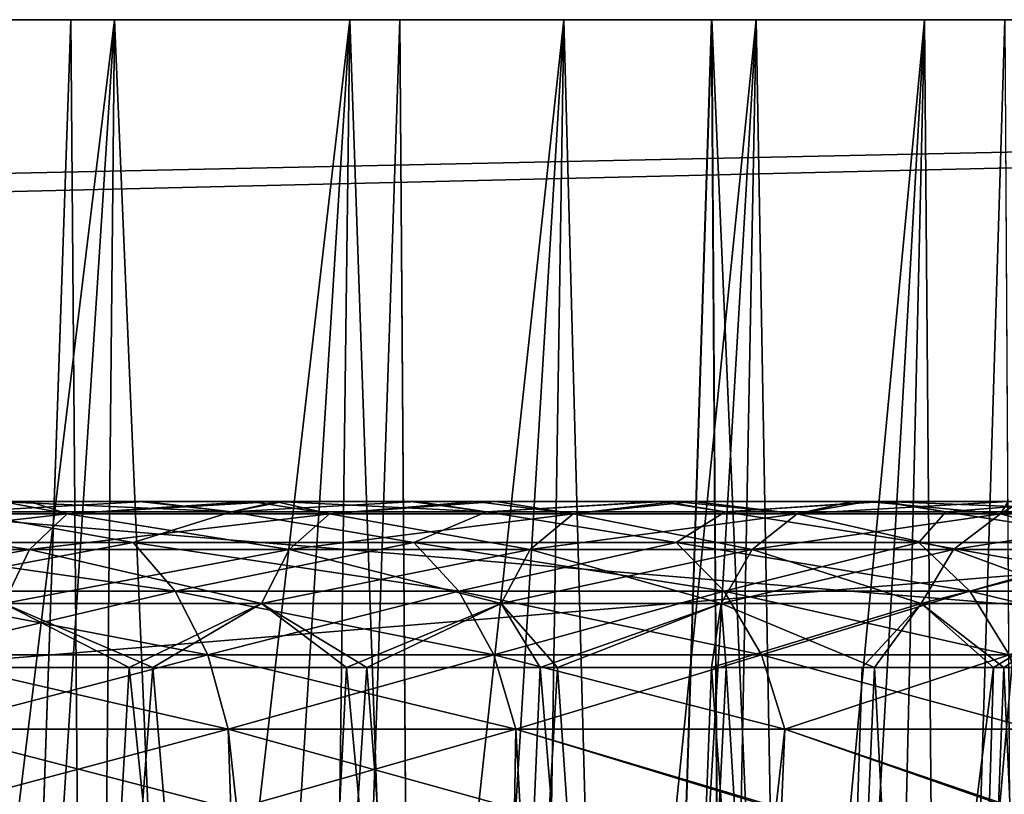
# Model space of a CAD drawing. Header units: millimetres. Extents: x -44.7 to 52.5, y -25.6 to 0.
# Tile 300 of 440: x 10.6 to 13.5, y -2.3 to 0. Entities that reach past the tile are written whole.
import ezdxf

# ---------------------------------------------------------------- set-up
doc = ezdxf.new("R2010")
doc.units = ezdxf.units.MM
doc.header["$LTSCALE"] = 65.185185
for name, color, linetype in [('1', 7, 'CONTINUOUS'), ('130', 7, 'CONTINUOUS'), ('131', 7, 'CONTINUOUS'), ('132', 7, 'CONTINUOUS'), ('133', 7, 'CONTINUOUS'), ('134', 7, 'CONTINUOUS'), ('179', 7, 'CONTINUOUS'), ('180', 7, 'CONTINUOUS'), ('364', 7, 'CONTINUOUS'), ('379', 7, 'CONTINUOUS'), ('51', 7, 'CONTINUOUS'), ('55', 7, 'CONTINUOUS'), ('551', 7, 'CONTINUOUS'), ('556', 7, 'CONTINUOUS'), ('61', 7, 'CONTINUOUS'), ('67', 7, 'CONTINUOUS'), ('74', 7, 'CONTINUOUS')]:
    doc.layers.add(name, color=color, linetype=linetype)

msp = doc.modelspace()

# ---------------------------------------------------------------- linework, layer by layer
at = {"layer": '1', "linetype": 'Continuous'}
for points in [[(-7.05, 0, 32), (33.05, 0, 32), (-7.0148, 0, 31.6879), (-7.05, 0, 32)], [(33.05, 0, -32), (-7.05, 0, -32), (33.0148, 0, -31.6879), (33.05, 0, -32)], [(31.65, 0, -30.6), (-7.05, 0, -32), (-5.65, 0, -30.6), (31.65, 0, -30.6)], [(-7.05, 0, -32), (31.65, 0, -30.6), (31.9621, 0, -30.6352), (-7.05, 0, -32)], [(33.0148, 0, -31.6879), (-7.05, 0, -32), (32.9111, 0, -31.3923), (33.0148, 0, -31.6879)], [(32.9111, 0, -31.3923), (-7.05, 0, -32), (32.7444, 0, -31.1271), (32.9111, 0, -31.3923)], [(32.7444, 0, -31.1271), (-7.05, 0, -32), (32.5229, 0, -30.9056), (32.7444, 0, -31.1271)], [(32.5229, 0, -30.9056), (-7.05, 0, -32), (32.2577, 0, -30.7389), (32.5229, 0, -30.9056)], [(32.2577, 0, -30.7389), (-7.05, 0, -32), (31.9621, 0, -30.6352), (32.2577, 0, -30.7389)], [(-7.0148, 0, 31.6879), (33.05, 0, 32), (-6.9111, 0, 31.3923), (-7.0148, 0, 31.6879)], [(-6.9111, 0, 31.3923), (33.05, 0, 32), (-6.7444, 0, 31.1271), (-6.9111, 0, 31.3923)], [(-6.7444, 0, 31.1271), (33.05, 0, 32), (-6.5229, 0, 30.9056), (-6.7444, 0, 31.1271)], [(-6.5229, 0, 30.9056), (33.05, 0, 32), (-6.2577, 0, 30.7389), (-6.5229, 0, 30.9056)], [(-6.2577, 0, 30.7389), (33.05, 0, 32), (-5.9621, 0, 30.6352), (-6.2577, 0, 30.7389)], [(-5.9621, 0, 30.6352), (33.05, 0, 32), (-5.65, 0, 30.6), (-5.9621, 0, 30.6352)], [(-5.65, 0, 30.6), (33.05, 0, 32), (31.65, 0, 30.6), (-5.65, 0, 30.6)], [(9.7757, 0, -15.6849), (10.1642, 0, -10.5373), (10.777, 0, -15.0145), (9.7757, 0, -15.6849)], [(10.7774, 0, 15.0142), (10.1642, 0, 10.5373), (9.7761, 0, 15.6846), (10.7774, 0, 15.0142)], [(10.1642, 0, -10.5373), (10.9046, 0, -9.7693), (10.777, 0, -15.0145), (10.1642, 0, -10.5373)], [(10.9046, 0, 9.7693), (10.1642, 0, 10.5373), (10.7774, 0, 15.0142), (10.9046, 0, 9.7693)], [(10.9046, 0, -9.7693), (11.5877, 0, -8.9485), (10.777, 0, -15.0145), (10.9046, 0, -9.7693)], [(10.777, 0, -15.0145), (11.5877, 0, -8.9485), (11.7327, 0, -14.2801), (10.777, 0, -15.0145)], [(11.7331, 0, 14.2797), (10.9046, 0, 9.7693), (10.7774, 0, 15.0142), (11.7331, 0, 14.2797)], [(11.5877, 0, 8.9485), (10.9046, 0, 9.7693), (11.7331, 0, 14.2797), (11.5877, 0, 8.9485)], [(11.5877, 0, -8.9485), (12.2088, 0, -8.0798), (11.7327, 0, -14.2801), (11.5877, 0, -8.9485)], [(12.2088, 0, 8.0798), (11.5877, 0, 8.9485), (11.7331, 0, 14.2797), (12.2088, 0, 8.0798)], [(11.7327, 0, -14.2801), (12.2088, 0, -8.0798), (12.6385, 0, -13.4852), (11.7327, 0, -14.2801)], [(12.6388, 0, 13.4848), (12.2088, 0, 8.0798), (11.7331, 0, 14.2797), (12.6388, 0, 13.4848)], [(12.2088, 0, -8.0798), (12.7682, 0, -7.1633), (12.6385, 0, -13.4852), (12.2088, 0, -8.0798)], [(12.7682, 0, 7.1633), (12.2088, 0, 8.0798), (12.6388, 0, 13.4848), (12.7682, 0, 7.1633)], [(12.7682, 0, -7.1633), (13.2567, 0, -6.2136), (12.6385, 0, -13.4852), (12.7682, 0, -7.1633)], [(12.6385, 0, -13.4852), (13.2567, 0, -6.2136), (13.4904, 0, -12.6329), (12.6385, 0, -13.4852)], [(13.4907, 0, 12.6326), (12.7682, 0, 7.1633), (12.6388, 0, 13.4848), (13.4907, 0, 12.6326)], [(13.2567, 0, 6.2136), (12.7682, 0, 7.1633), (13.4907, 0, 12.6326), (13.2567, 0, 6.2136)], [(13.2567, 0, -6.2136), (13.6747, 0, -5.2299), (13.4904, 0, -12.6329), (13.2567, 0, -6.2136)], [(13.6747, 0, 5.2299), (13.2567, 0, 6.2136), (13.4907, 0, 12.6326), (13.6747, 0, 5.2299)]]:
    msp.add_3dface(points, dxfattribs=at)
at = {"layer": '130', "linetype": 'Continuous'}
for points in [[(9.8703, -1.4, 12.5433), (10.6578, -1.4, 11.8795), (10.5749, -1.4, 12.2737), (9.8703, -1.4, 12.5433)], [(10.9767, -1.4, -11.9174), (10.5775, -1.4, -11.951), (10.5585, -1.4, -12.2879), (10.9767, -1.4, -11.9174)], [(10.5749, -1.4, 12.2737), (10.6578, -1.4, 11.8795), (10.9931, -1.4, 11.9023), (10.5749, -1.4, 12.2737)], [(11.3008, -1.4, -11.2727), (10.5775, -1.4, -11.951), (11.379, -1.4, -11.5332), (11.3008, -1.4, -11.2727)], [(11.379, -1.4, -11.5332), (10.5775, -1.4, -11.951), (10.9767, -1.4, -11.9174), (11.379, -1.4, -11.5332)], [(10.6578, -1.4, 11.8795), (11.3715, -1.4, 11.2014), (11.3953, -1.4, 11.5172), (10.6578, -1.4, 11.8795)], [(10.9931, -1.4, 11.9023), (10.6578, -1.4, 11.8795), (11.3953, -1.4, 11.5172), (10.9931, -1.4, 11.9023)], [(11.9516, -1.4, -10.5768), (11.3008, -1.4, -11.2727), (11.7653, -1.4, -11.1373), (11.9516, -1.4, -10.5768)], [(11.7653, -1.4, -11.1373), (11.3008, -1.4, -11.2727), (11.379, -1.4, -11.5332), (11.7653, -1.4, -11.1373)], [(11.3715, -1.4, 11.2014), (12.0129, -1.4, 10.5071), (11.7813, -1.4, 11.1205), (11.3715, -1.4, 11.2014)], [(11.3953, -1.4, 11.5172), (11.3715, -1.4, 11.2014), (11.7813, -1.4, 11.1205), (11.3953, -1.4, 11.5172)], [(12.484, -1.4, -10.3271), (11.9516, -1.4, -10.5768), (11.7653, -1.4, -11.1373), (12.484, -1.4, -10.3271)], [(11.7813, -1.4, 11.1205), (12.0129, -1.4, 10.5071), (12.499, -1.4, 10.309), (11.7813, -1.4, 11.1205)], [(12.5336, -1.4, -9.8844), (11.9516, -1.4, -10.5768), (12.484, -1.4, -10.3271), (12.5336, -1.4, -9.8844)], [(12.0129, -1.4, 10.5071), (12.5862, -1.4, 9.8174), (12.499, -1.4, 10.309), (12.0129, -1.4, 10.5071)], [(13.1267, -1.4, -9.4966), (12.5336, -1.4, -9.8844), (12.484, -1.4, -10.3271), (13.1267, -1.4, -9.4966)], [(12.499, -1.4, 10.309), (12.5862, -1.4, 9.8174), (13.1403, -1.4, 9.4777), (12.499, -1.4, 10.309)], [(13.0462, -1.4, -9.1934), (12.5336, -1.4, -9.8844), (13.1267, -1.4, -9.4966), (13.0462, -1.4, -9.1934)], [(12.5862, -1.4, 9.8174), (13.0905, -1.4, 9.1303), (13.1403, -1.4, 9.4777), (12.5862, -1.4, 9.8174)], [(13.4995, -1.4, -8.5177), (13.0462, -1.4, -9.1934), (13.6972, -1.4, -8.6521), (13.4995, -1.4, -8.5177)], [(13.6972, -1.4, -8.6521), (13.0462, -1.4, -9.1934), (13.1267, -1.4, -9.4966), (13.6972, -1.4, -8.6521)], [(13.0905, -1.4, 9.1303), (13.5364, -1.4, 8.4589), (13.7093, -1.4, 8.6329), (13.0905, -1.4, 9.1303)], [(13.1403, -1.4, 9.4777), (13.0905, -1.4, 9.1303), (13.7093, -1.4, 8.6329), (13.1403, -1.4, 9.4777)]]:
    msp.add_3dface(points, dxfattribs=at)
at = {"layer": '131', "linetype": 'Continuous'}
for points in [[(10.1642, 0, 10.5373), (10.9046, 0, 9.7693), (10.1133, -6.5, 10.1099), (10.1642, 0, 10.5373)], [(10.1133, -6.5, 10.1099), (10.9046, 0, 9.7693), (10.4833, -6.5, 9.7259), (10.1133, -6.5, 10.1099)], [(10.4833, -6.5, 9.7259), (10.9046, 0, 9.7693), (10.8391, -6.5, 9.3277), (10.4833, -6.5, 9.7259)], [(10.9046, 0, 9.7693), (11.5877, 0, 8.9485), (10.8391, -6.5, 9.3277), (10.9046, 0, 9.7693)], [(10.8391, -6.5, 9.3277), (11.5877, 0, 8.9485), (11.1798, -6.5, 8.9164), (10.8391, -6.5, 9.3277)], [(11.1798, -6.5, 8.9164), (11.5877, 0, 8.9485), (11.5046, -6.5, 8.4933), (11.1798, -6.5, 8.9164)], [(11.5877, 0, 8.9485), (12.2088, 0, 8.0798), (11.5046, -6.5, 8.4933), (11.5877, 0, 8.9485)], [(11.5046, -6.5, 8.4933), (12.2088, 0, 8.0798), (11.8134, -6.5, 8.0578), (11.5046, -6.5, 8.4933)], [(11.8134, -6.5, 8.0578), (12.2088, 0, 8.0798), (12.1072, -6.5, 7.6088), (11.8134, -6.5, 8.0578)], [(12.2088, 0, 8.0798), (12.7682, 0, 7.1633), (12.1072, -6.5, 7.6088), (12.2088, 0, 8.0798)], [(12.1072, -6.5, 7.6088), (12.7682, 0, 7.1633), (12.3845, -6.5, 7.1487), (12.1072, -6.5, 7.6088)], [(12.3845, -6.5, 7.1487), (12.7682, 0, 7.1633), (12.6438, -6.5, 6.6799), (12.3845, -6.5, 7.1487)], [(12.7682, 0, 7.1633), (13.2567, 0, 6.2136), (12.6438, -6.5, 6.6799), (12.7682, 0, 7.1633)], [(12.6438, -6.5, 6.6799), (13.2567, 0, 6.2136), (12.8842, -6.5, 6.2038), (12.6438, -6.5, 6.6799)], [(12.8842, -6.5, 6.2038), (13.2567, 0, 6.2136), (13.1069, -6.5, 5.7183), (12.8842, -6.5, 6.2038)], [(13.2567, 0, 6.2136), (13.6747, 0, 5.2299), (13.1069, -6.5, 5.7183), (13.2567, 0, 6.2136)], [(13.1069, -6.5, 5.7183), (13.6747, 0, 5.2299), (13.3115, -6.5, 5.2244), (13.1069, -6.5, 5.7183)], [(13.3115, -6.5, 5.2244), (13.6747, 0, 5.2299), (13.4973, -6.5, 4.7237), (13.3115, -6.5, 5.2244)]]:
    msp.add_3dface(points, dxfattribs=at)
at = {"layer": '132', "linetype": 'Continuous'}
for points in [[(10.9046, 0, -9.7693), (10.1642, 0, -10.5373), (10.4833, -6.5, -9.7259), (10.9046, 0, -9.7693)], [(10.9046, 0, -9.7693), (10.4833, -6.5, -9.7259), (10.8391, -6.5, -9.3277), (10.9046, 0, -9.7693)], [(10.9046, 0, -9.7693), (10.8391, -6.5, -9.3277), (11.1798, -6.5, -8.9164), (10.9046, 0, -9.7693)], [(11.5877, 0, -8.9485), (10.9046, 0, -9.7693), (11.1798, -6.5, -8.9164), (11.5877, 0, -8.9485)], [(11.5877, 0, -8.9485), (11.1798, -6.5, -8.9164), (11.5046, -6.5, -8.4933), (11.5877, 0, -8.9485)], [(11.5877, 0, -8.9485), (11.5046, -6.5, -8.4933), (11.8134, -6.5, -8.0578), (11.5877, 0, -8.9485)], [(12.2088, 0, -8.0798), (11.5877, 0, -8.9485), (11.8134, -6.5, -8.0578), (12.2088, 0, -8.0798)], [(12.2088, 0, -8.0798), (11.8134, -6.5, -8.0578), (12.1072, -6.5, -7.6088), (12.2088, 0, -8.0798)], [(12.2088, 0, -8.0798), (12.1072, -6.5, -7.6088), (12.3845, -6.5, -7.1487), (12.2088, 0, -8.0798)], [(12.7682, 0, -7.1633), (12.2088, 0, -8.0798), (12.3845, -6.5, -7.1487), (12.7682, 0, -7.1633)], [(12.7682, 0, -7.1633), (12.3845, -6.5, -7.1487), (12.6438, -6.5, -6.6799), (12.7682, 0, -7.1633)], [(12.7682, 0, -7.1633), (12.6438, -6.5, -6.6799), (12.8842, -6.5, -6.2038), (12.7682, 0, -7.1633)], [(13.2567, 0, -6.2136), (12.7682, 0, -7.1633), (12.8842, -6.5, -6.2038), (13.2567, 0, -6.2136)], [(13.2567, 0, -6.2136), (12.8842, -6.5, -6.2038), (13.1069, -6.5, -5.7183), (13.2567, 0, -6.2136)], [(13.2567, 0, -6.2136), (13.1069, -6.5, -5.7183), (13.3115, -6.5, -5.2244), (13.2567, 0, -6.2136)], [(13.6747, 0, -5.2299), (13.2567, 0, -6.2136), (13.3115, -6.5, -5.2244), (13.6747, 0, -5.2299)], [(13.6747, 0, -5.2299), (13.3115, -6.5, -5.2244), (13.4973, -6.5, -4.7237), (13.6747, 0, -5.2299)]]:
    msp.add_3dface(points, dxfattribs=at)
at = {"layer": '133', "linetype": 'Continuous'}
for points in [[(10.7033, -6.0174, 10.9566), (10.3244, -1.8826, 11.509), (9.971, -6.0174, 11.6269), (10.7033, -6.0174, 10.9566)], [(11.0152, -1.8826, 10.8497), (10.3244, -1.8826, 11.509), (10.7033, -6.0174, 10.9566), (11.0152, -1.8826, 10.8497)], [(11.363, -6.0174, 10.2707), (11.0152, -1.8826, 10.8497), (10.7033, -6.0174, 10.9566), (11.363, -6.0174, 10.2707)], [(11.6374, -1.8826, 10.1794), (11.0152, -1.8826, 10.8497), (11.363, -6.0174, 10.2707), (11.6374, -1.8826, 10.1794)], [(11.9527, -6.0174, 9.5781), (11.6374, -1.8826, 10.1794), (11.363, -6.0174, 10.2707), (11.9527, -6.0174, 9.5781)], [(12.1913, -1.8826, 9.509), (11.6374, -1.8826, 10.1794), (11.9527, -6.0174, 9.5781), (12.1913, -1.8826, 9.509)], [(12.4741, -6.0174, 8.8884), (12.1913, -1.8826, 9.509), (11.9527, -6.0174, 9.5781), (12.4741, -6.0174, 8.8884)], [(12.6812, -1.8826, 8.8452), (12.1913, -1.8826, 9.509), (12.4741, -6.0174, 8.8884), (12.6812, -1.8826, 8.8452)], [(12.9301, -6.0174, 8.2109), (12.6812, -1.8826, 8.8452), (12.4741, -6.0174, 8.8884), (12.9301, -6.0174, 8.2109)], [(13.1117, -1.8826, 8.1935), (12.6812, -1.8826, 8.8452), (12.9301, -6.0174, 8.2109), (13.1117, -1.8826, 8.1935)], [(13.3277, -6.0174, 7.5484), (13.1117, -1.8826, 8.1935), (12.9301, -6.0174, 8.2109), (13.3277, -6.0174, 7.5484)], [(13.4868, -1.8826, 7.5601), (13.1117, -1.8826, 8.1935), (13.3277, -6.0174, 7.5484), (13.4868, -1.8826, 7.5601)], [(13.672, -6.0174, 6.9052), (13.4868, -1.8826, 7.5601), (13.3277, -6.0174, 7.5484), (13.672, -6.0174, 6.9052)], [(13.8136, -1.8826, 6.9452), (13.4868, -1.8826, 7.5601), (13.672, -6.0174, 6.9052), (13.8136, -1.8826, 6.9452)]]:
    msp.add_3dface(points, dxfattribs=at)
at = {"layer": '134', "linetype": 'Continuous'}
for points in [[(9.9866, -6.0174, -11.6135), (10.2464, -1.8826, -11.5785), (10.717, -6.0174, -10.9431), (9.9866, -6.0174, -11.6135)], [(10.2464, -1.8826, -11.5785), (10.9465, -1.8826, -10.919), (10.717, -6.0174, -10.9431), (10.2464, -1.8826, -11.5785)], [(10.717, -6.0174, -10.9431), (10.9465, -1.8826, -10.919), (11.375, -6.0174, -10.2574), (10.717, -6.0174, -10.9431)], [(10.9465, -1.8826, -10.919), (11.5778, -1.8826, -10.2471), (11.375, -6.0174, -10.2574), (10.9465, -1.8826, -10.919)], [(11.375, -6.0174, -10.2574), (11.5778, -1.8826, -10.2471), (11.9629, -6.0174, -9.5653), (11.375, -6.0174, -10.2574)], [(11.5778, -1.8826, -10.2471), (12.1404, -1.8826, -9.574), (11.9629, -6.0174, -9.5653), (11.5778, -1.8826, -10.2471)], [(11.9629, -6.0174, -9.5653), (12.1404, -1.8826, -9.574), (12.4827, -6.0174, -8.8762), (11.9629, -6.0174, -9.5653)], [(12.1404, -1.8826, -9.574), (12.6383, -1.8826, -8.9064), (12.4827, -6.0174, -8.8762), (12.1404, -1.8826, -9.574)], [(12.4827, -6.0174, -8.8762), (12.6383, -1.8826, -8.9064), (12.9373, -6.0174, -8.1996), (12.4827, -6.0174, -8.8762)], [(12.6383, -1.8826, -8.9064), (13.076, -1.8826, -8.2504), (12.9373, -6.0174, -8.1996), (12.6383, -1.8826, -8.9064)], [(13.076, -1.8826, -8.2504), (13.4575, -1.8826, -7.6123), (12.9373, -6.0174, -8.1996), (13.076, -1.8826, -8.2504)], [(12.9373, -6.0174, -8.1996), (13.4575, -1.8826, -7.6123), (13.3335, -6.0174, -7.5381), (12.9373, -6.0174, -8.1996)], [(13.4575, -1.8826, -7.6123), (13.7897, -1.8826, -6.9924), (13.3335, -6.0174, -7.5381), (13.4575, -1.8826, -7.6123)], [(13.3335, -6.0174, -7.5381), (13.7897, -1.8826, -6.9924), (13.6768, -6.0174, -6.8958), (13.3335, -6.0174, -7.5381)]]:
    msp.add_3dface(points, dxfattribs=at)
at = {"layer": '179', "linetype": 'Continuous'}
for points in [[(10.6578, -1.4, 11.8795), (9.8703, -1.4, 12.5433), (9.9548, -1.4363, 12.2361), (10.6578, -1.4, 11.8795)], [(10.7666, -1.4363, 11.5282), (10.6578, -1.4, 11.8795), (9.9548, -1.4363, 12.2361), (10.7666, -1.4363, 11.5282)], [(11.3715, -1.4, 11.2014), (10.6578, -1.4, 11.8795), (10.7666, -1.4363, 11.5282), (11.3715, -1.4, 11.2014)], [(11.5282, -1.4363, 10.7666), (11.3715, -1.4, 11.2014), (10.7666, -1.4363, 11.5282), (11.5282, -1.4363, 10.7666)], [(12.0129, -1.4, 10.5071), (11.3715, -1.4, 11.2014), (11.5282, -1.4363, 10.7666), (12.0129, -1.4, 10.5071)], [(12.2361, -1.4363, 9.9548), (12.0129, -1.4, 10.5071), (11.5282, -1.4363, 10.7666), (12.2361, -1.4363, 9.9548)], [(12.5862, -1.4, 9.8174), (12.0129, -1.4, 10.5071), (12.2361, -1.4363, 9.9548), (12.5862, -1.4, 9.8174)], [(12.8869, -1.4363, 9.0966), (12.5862, -1.4, 9.8174), (12.2361, -1.4363, 9.9548), (12.8869, -1.4363, 9.0966)], [(13.0905, -1.4, 9.1303), (12.5862, -1.4, 9.8174), (12.8869, -1.4363, 9.0966), (13.0905, -1.4, 9.1303)], [(13.4776, -1.4363, 8.1959), (13.0905, -1.4, 9.1303), (12.8869, -1.4363, 9.0966), (13.4776, -1.4363, 8.1959)], [(13.5364, -1.4, 8.4589), (13.0905, -1.4, 9.1303), (13.4776, -1.4363, 8.1959), (13.5364, -1.4, 8.4589)], [(13.9226, -1.4, 7.8042), (13.5364, -1.4, 8.4589), (13.4776, -1.4363, 8.1959), (13.9226, -1.4, 7.8042)], [(14.0055, -1.4363, 7.2571), (13.9226, -1.4, 7.8042), (13.4776, -1.4363, 8.1959), (14.0055, -1.4363, 7.2571)], [(10.6572, -1.5402, 11.4111), (9.9548, -1.4363, 12.2361), (9.8536, -1.5402, 12.1118), (10.6572, -1.5402, 11.4111)], [(10.7666, -1.4363, 11.5282), (9.9548, -1.4363, 12.2361), (10.6572, -1.5402, 11.4111), (10.7666, -1.4363, 11.5282)], [(11.4111, -1.5402, 10.6572), (10.7666, -1.4363, 11.5282), (10.6572, -1.5402, 11.4111), (11.4111, -1.5402, 10.6572)], [(11.5282, -1.4363, 10.7666), (10.7666, -1.4363, 11.5282), (11.4111, -1.5402, 10.6572), (11.5282, -1.4363, 10.7666)], [(12.1118, -1.5402, 9.8536), (11.5282, -1.4363, 10.7666), (11.4111, -1.5402, 10.6572), (12.1118, -1.5402, 9.8536)], [(12.2361, -1.4363, 9.9548), (11.5282, -1.4363, 10.7666), (12.1118, -1.5402, 9.8536), (12.2361, -1.4363, 9.9548)], [(12.756, -1.5402, 9.0041), (12.2361, -1.4363, 9.9548), (12.1118, -1.5402, 9.8536), (12.756, -1.5402, 9.0041)], [(12.8869, -1.4363, 9.0966), (12.2361, -1.4363, 9.9548), (12.756, -1.5402, 9.0041), (12.8869, -1.4363, 9.0966)], [(13.3407, -1.5402, 8.1127), (12.8869, -1.4363, 9.0966), (12.756, -1.5402, 9.0041), (13.3407, -1.5402, 8.1127)], [(13.4776, -1.4363, 8.1959), (12.8869, -1.4363, 9.0966), (13.3407, -1.5402, 8.1127), (13.4776, -1.4363, 8.1959)], [(13.8632, -1.5402, 7.1833), (13.4776, -1.4363, 8.1959), (13.3407, -1.5402, 8.1127), (13.8632, -1.5402, 7.1833)], [(14.0055, -1.4363, 7.2571), (13.4776, -1.4363, 8.1959), (13.8632, -1.5402, 7.1833), (14.0055, -1.4363, 7.2571)], [(10.6572, -1.5402, 11.4111), (9.8536, -1.5402, 12.1118), (10.5824, -1.6966, 11.331), (10.6572, -1.5402, 11.4111)], [(11.331, -1.6966, 10.5824), (10.6572, -1.5402, 11.4111), (10.5824, -1.6966, 11.331), (11.331, -1.6966, 10.5824)], [(11.4111, -1.5402, 10.6572), (10.6572, -1.5402, 11.4111), (11.331, -1.6966, 10.5824), (11.4111, -1.5402, 10.6572)], [(12.0268, -1.6966, 9.7845), (11.4111, -1.5402, 10.6572), (11.331, -1.6966, 10.5824), (12.0268, -1.6966, 9.7845)], [(12.1118, -1.5402, 9.8536), (11.4111, -1.5402, 10.6572), (12.0268, -1.6966, 9.7845), (12.1118, -1.5402, 9.8536)], [(12.6664, -1.6966, 8.9409), (12.1118, -1.5402, 9.8536), (12.0268, -1.6966, 9.7845), (12.6664, -1.6966, 8.9409)], [(12.756, -1.5402, 9.0041), (12.1118, -1.5402, 9.8536), (12.6664, -1.6966, 8.9409), (12.756, -1.5402, 9.0041)], [(13.2471, -1.6966, 8.0557), (12.756, -1.5402, 9.0041), (12.6664, -1.6966, 8.9409), (13.2471, -1.6966, 8.0557)], [(13.3407, -1.5402, 8.1127), (12.756, -1.5402, 9.0041), (13.2471, -1.6966, 8.0557), (13.3407, -1.5402, 8.1127)], [(13.7659, -1.6966, 7.1329), (13.3407, -1.5402, 8.1127), (13.2471, -1.6966, 8.0557), (13.7659, -1.6966, 7.1329)], [(13.8632, -1.5402, 7.1833), (13.3407, -1.5402, 8.1127), (13.7659, -1.6966, 7.1329), (13.8632, -1.5402, 7.1833)], [(10.3244, -1.8826, 11.509), (11.0152, -1.8826, 10.8497), (10.5824, -1.6966, 11.331), (10.3244, -1.8826, 11.509)], [(11.0152, -1.8826, 10.8497), (11.331, -1.6966, 10.5824), (10.5824, -1.6966, 11.331), (11.0152, -1.8826, 10.8497)], [(11.0152, -1.8826, 10.8497), (11.6374, -1.8826, 10.1794), (11.331, -1.6966, 10.5824), (11.0152, -1.8826, 10.8497)], [(11.6374, -1.8826, 10.1794), (12.0268, -1.6966, 9.7845), (11.331, -1.6966, 10.5824), (11.6374, -1.8826, 10.1794)], [(11.6374, -1.8826, 10.1794), (12.1913, -1.8826, 9.509), (12.0268, -1.6966, 9.7845), (11.6374, -1.8826, 10.1794)], [(12.1913, -1.8826, 9.509), (12.6664, -1.6966, 8.9409), (12.0268, -1.6966, 9.7845), (12.1913, -1.8826, 9.509)], [(12.1913, -1.8826, 9.509), (12.6812, -1.8826, 8.8452), (12.6664, -1.6966, 8.9409), (12.1913, -1.8826, 9.509)], [(12.6812, -1.8826, 8.8452), (13.1117, -1.8826, 8.1935), (12.6664, -1.6966, 8.9409), (12.6812, -1.8826, 8.8452)], [(13.1117, -1.8826, 8.1935), (13.2471, -1.6966, 8.0557), (12.6664, -1.6966, 8.9409), (13.1117, -1.8826, 8.1935)], [(13.1117, -1.8826, 8.1935), (13.4868, -1.8826, 7.5601), (13.2471, -1.6966, 8.0557), (13.1117, -1.8826, 8.1935)], [(13.4868, -1.8826, 7.5601), (13.7659, -1.6966, 7.1329), (13.2471, -1.6966, 8.0557), (13.4868, -1.8826, 7.5601)], [(13.4868, -1.8826, 7.5601), (13.8136, -1.8826, 6.9452), (13.7659, -1.6966, 7.1329), (13.4868, -1.8826, 7.5601)]]:
    msp.add_3dface(points, dxfattribs=at)
at = {"layer": '180', "linetype": 'Continuous'}
for points in [[(9.9548, -1.4363, -12.2361), (10.5775, -1.4, -11.951), (10.7666, -1.4363, -11.5282), (9.9548, -1.4363, -12.2361)], [(10.5775, -1.4, -11.951), (11.3008, -1.4, -11.2727), (10.7666, -1.4363, -11.5282), (10.5775, -1.4, -11.951)], [(10.7666, -1.4363, -11.5282), (11.3008, -1.4, -11.2727), (11.5282, -1.4363, -10.7666), (10.7666, -1.4363, -11.5282)], [(11.3008, -1.4, -11.2727), (11.9516, -1.4, -10.5768), (11.5282, -1.4363, -10.7666), (11.3008, -1.4, -11.2727)], [(11.5282, -1.4363, -10.7666), (11.9516, -1.4, -10.5768), (12.2361, -1.4363, -9.9548), (11.5282, -1.4363, -10.7666)], [(11.9516, -1.4, -10.5768), (12.5336, -1.4, -9.8844), (12.2361, -1.4363, -9.9548), (11.9516, -1.4, -10.5768)], [(12.2361, -1.4363, -9.9548), (12.5336, -1.4, -9.8844), (12.8869, -1.4363, -9.0966), (12.2361, -1.4363, -9.9548)], [(12.5336, -1.4, -9.8844), (13.0462, -1.4, -9.1934), (12.8869, -1.4363, -9.0966), (12.5336, -1.4, -9.8844)], [(13.0462, -1.4, -9.1934), (13.4995, -1.4, -8.5177), (12.8869, -1.4363, -9.0966), (13.0462, -1.4, -9.1934)], [(12.8869, -1.4363, -9.0966), (13.4995, -1.4, -8.5177), (13.4776, -1.4363, -8.1959), (12.8869, -1.4363, -9.0966)], [(13.4995, -1.4, -8.5177), (13.8923, -1.4, -7.858), (13.4776, -1.4363, -8.1959), (13.4995, -1.4, -8.5177)], [(13.4776, -1.4363, -8.1959), (13.8923, -1.4, -7.858), (14.0055, -1.4363, -7.2571), (13.4776, -1.4363, -8.1959)], [(9.9548, -1.4363, -12.2361), (10.7666, -1.4363, -11.5282), (9.8536, -1.5402, -12.1118), (9.9548, -1.4363, -12.2361)], [(9.8536, -1.5402, -12.1118), (10.7666, -1.4363, -11.5282), (10.6572, -1.5402, -11.4111), (9.8536, -1.5402, -12.1118)], [(10.7666, -1.4363, -11.5282), (11.5282, -1.4363, -10.7666), (10.6572, -1.5402, -11.4111), (10.7666, -1.4363, -11.5282)], [(10.6572, -1.5402, -11.4111), (11.5282, -1.4363, -10.7666), (11.4111, -1.5402, -10.6572), (10.6572, -1.5402, -11.4111)], [(11.5282, -1.4363, -10.7666), (12.2361, -1.4363, -9.9548), (11.4111, -1.5402, -10.6572), (11.5282, -1.4363, -10.7666)], [(11.4111, -1.5402, -10.6572), (12.2361, -1.4363, -9.9548), (12.1118, -1.5402, -9.8536), (11.4111, -1.5402, -10.6572)], [(12.2361, -1.4363, -9.9548), (12.8869, -1.4363, -9.0966), (12.1118, -1.5402, -9.8536), (12.2361, -1.4363, -9.9548)], [(12.1118, -1.5402, -9.8536), (12.8869, -1.4363, -9.0966), (12.756, -1.5402, -9.0041), (12.1118, -1.5402, -9.8536)], [(12.8869, -1.4363, -9.0966), (13.4776, -1.4363, -8.1959), (12.756, -1.5402, -9.0041), (12.8869, -1.4363, -9.0966)], [(12.756, -1.5402, -9.0041), (13.4776, -1.4363, -8.1959), (13.3407, -1.5402, -8.1127), (12.756, -1.5402, -9.0041)], [(13.4776, -1.4363, -8.1959), (14.0055, -1.4363, -7.2571), (13.3407, -1.5402, -8.1127), (13.4776, -1.4363, -8.1959)], [(13.3407, -1.5402, -8.1127), (14.0055, -1.4363, -7.2571), (13.8632, -1.5402, -7.1833), (13.3407, -1.5402, -8.1127)], [(9.8536, -1.5402, -12.1118), (10.6572, -1.5402, -11.4111), (9.7845, -1.6966, -12.0268), (9.8536, -1.5402, -12.1118)], [(9.7845, -1.6966, -12.0268), (10.6572, -1.5402, -11.4111), (10.5824, -1.6966, -11.331), (9.7845, -1.6966, -12.0268)], [(10.6572, -1.5402, -11.4111), (11.4111, -1.5402, -10.6572), (10.5824, -1.6966, -11.331), (10.6572, -1.5402, -11.4111)], [(10.5824, -1.6966, -11.331), (11.4111, -1.5402, -10.6572), (11.331, -1.6966, -10.5824), (10.5824, -1.6966, -11.331)], [(11.4111, -1.5402, -10.6572), (12.1118, -1.5402, -9.8536), (11.331, -1.6966, -10.5824), (11.4111, -1.5402, -10.6572)], [(11.331, -1.6966, -10.5824), (12.1118, -1.5402, -9.8536), (12.0268, -1.6966, -9.7845), (11.331, -1.6966, -10.5824)], [(12.1118, -1.5402, -9.8536), (12.756, -1.5402, -9.0041), (12.0268, -1.6966, -9.7845), (12.1118, -1.5402, -9.8536)], [(12.0268, -1.6966, -9.7845), (12.756, -1.5402, -9.0041), (12.6664, -1.6966, -8.9409), (12.0268, -1.6966, -9.7845)], [(12.756, -1.5402, -9.0041), (13.3407, -1.5402, -8.1127), (12.6664, -1.6966, -8.9409), (12.756, -1.5402, -9.0041)], [(12.6664, -1.6966, -8.9409), (13.3407, -1.5402, -8.1127), (13.2471, -1.6966, -8.0557), (12.6664, -1.6966, -8.9409)], [(13.3407, -1.5402, -8.1127), (13.8632, -1.5402, -7.1833), (13.2471, -1.6966, -8.0557), (13.3407, -1.5402, -8.1127)], [(13.2471, -1.6966, -8.0557), (13.8632, -1.5402, -7.1833), (13.7659, -1.6966, -7.1329), (13.2471, -1.6966, -8.0557)], [(10.9465, -1.8826, -10.919), (10.2464, -1.8826, -11.5785), (10.5824, -1.6966, -11.331), (10.9465, -1.8826, -10.919)], [(10.9465, -1.8826, -10.919), (10.5824, -1.6966, -11.331), (11.331, -1.6966, -10.5824), (10.9465, -1.8826, -10.919)], [(11.5778, -1.8826, -10.2471), (10.9465, -1.8826, -10.919), (11.331, -1.6966, -10.5824), (11.5778, -1.8826, -10.2471)], [(11.5778, -1.8826, -10.2471), (11.331, -1.6966, -10.5824), (12.0268, -1.6966, -9.7845), (11.5778, -1.8826, -10.2471)], [(12.1404, -1.8826, -9.574), (11.5778, -1.8826, -10.2471), (12.0268, -1.6966, -9.7845), (12.1404, -1.8826, -9.574)], [(12.1404, -1.8826, -9.574), (12.0268, -1.6966, -9.7845), (12.6664, -1.6966, -8.9409), (12.1404, -1.8826, -9.574)], [(12.6383, -1.8826, -8.9064), (12.1404, -1.8826, -9.574), (12.6664, -1.6966, -8.9409), (12.6383, -1.8826, -8.9064)], [(13.076, -1.8826, -8.2504), (12.6383, -1.8826, -8.9064), (13.2471, -1.6966, -8.0557), (13.076, -1.8826, -8.2504)], [(12.6383, -1.8826, -8.9064), (12.6664, -1.6966, -8.9409), (13.2471, -1.6966, -8.0557), (12.6383, -1.8826, -8.9064)], [(13.4575, -1.8826, -7.6123), (13.076, -1.8826, -8.2504), (13.2471, -1.6966, -8.0557), (13.4575, -1.8826, -7.6123)], [(13.4575, -1.8826, -7.6123), (13.2471, -1.6966, -8.0557), (13.7659, -1.6966, -7.1329), (13.4575, -1.8826, -7.6123)], [(13.7897, -1.8826, -6.9924), (13.4575, -1.8826, -7.6123), (13.7659, -1.6966, -7.1329), (13.7897, -1.8826, -6.9924)]]:
    msp.add_3dface(points, dxfattribs=at)
at = {"layer": '364', "linetype": 'Continuous'}
for points in [[(10.5749, -1.4, 12.2737), (10.9931, -1.4, 11.9023), (10.4564, -1.4303, 12.6778), (10.5749, -1.4, 12.2737)], [(10.4564, -1.4303, 12.6778), (10.9931, -1.4, 11.9023), (11.2436, -1.4303, 11.9851), (10.4564, -1.4303, 12.6778)], [(10.9931, -1.4, 11.9023), (11.3953, -1.4, 11.5172), (11.2436, -1.4303, 11.9851), (10.9931, -1.4, 11.9023)], [(11.3953, -1.4, 11.5172), (11.7813, -1.4, 11.1205), (11.2436, -1.4303, 11.9851), (11.3953, -1.4, 11.5172)], [(11.2436, -1.4303, 11.9851), (11.7813, -1.4, 11.1205), (11.9851, -1.4303, 11.2436), (11.2436, -1.4303, 11.9851)], [(11.7813, -1.4, 11.1205), (12.499, -1.4, 10.309), (11.9851, -1.4303, 11.2436), (11.7813, -1.4, 11.1205)], [(11.9851, -1.4303, 11.2436), (12.499, -1.4, 10.309), (12.6778, -1.4303, 10.4564), (11.9851, -1.4303, 11.2436)], [(12.499, -1.4, 10.309), (13.1403, -1.4, 9.4777), (12.6778, -1.4303, 10.4564), (12.499, -1.4, 10.309)], [(12.6778, -1.4303, 10.4564), (13.1403, -1.4, 9.4777), (13.3188, -1.4303, 9.6265), (12.6778, -1.4303, 10.4564)], [(13.1403, -1.4, 9.4777), (13.7093, -1.4, 8.6329), (13.9057, -1.4303, 8.7575), (13.1403, -1.4, 9.4777)], [(13.3188, -1.4303, 9.6265), (13.1403, -1.4, 9.4777), (13.9057, -1.4303, 8.7575), (13.3188, -1.4303, 9.6265)], [(10.0945, -1.5194, 13.2408), (10.4564, -1.4303, 12.6778), (10.9584, -1.5194, 12.5351), (10.0945, -1.5194, 13.2408)], [(10.4564, -1.4303, 12.6778), (11.2436, -1.4303, 11.9851), (10.9584, -1.5194, 12.5351), (10.4564, -1.4303, 12.6778)], [(10.9584, -1.5194, 12.5351), (11.2436, -1.4303, 11.9851), (11.7732, -1.5194, 11.7732), (10.9584, -1.5194, 12.5351)], [(11.2436, -1.4303, 11.9851), (11.9851, -1.4303, 11.2436), (11.7732, -1.5194, 11.7732), (11.2436, -1.4303, 11.9851)], [(11.7732, -1.5194, 11.7732), (11.9851, -1.4303, 11.2436), (12.5351, -1.5194, 10.9584), (11.7732, -1.5194, 11.7732)], [(11.9851, -1.4303, 11.2436), (12.6778, -1.4303, 10.4564), (12.5351, -1.5194, 10.9584), (11.9851, -1.4303, 11.2436)], [(12.5351, -1.5194, 10.9584), (12.6778, -1.4303, 10.4564), (13.2408, -1.5194, 10.0945), (12.5351, -1.5194, 10.9584)], [(12.6778, -1.4303, 10.4564), (13.3188, -1.4303, 9.6265), (13.2408, -1.5194, 10.0945), (12.6778, -1.4303, 10.4564)], [(13.2408, -1.5194, 10.0945), (13.3188, -1.4303, 9.6265), (13.887, -1.5194, 9.1852), (13.2408, -1.5194, 10.0945)], [(13.3188, -1.4303, 9.6265), (13.9057, -1.4303, 8.7575), (13.887, -1.5194, 9.1852), (13.3188, -1.4303, 9.6265)], [(10.0945, -1.5194, 13.2408), (10.9584, -1.5194, 12.5351), (10.2072, -1.6612, 13.3887), (10.0945, -1.5194, 13.2408)], [(10.2072, -1.6612, 13.3887), (10.9584, -1.5194, 12.5351), (11.0808, -1.6612, 12.6751), (10.2072, -1.6612, 13.3887)], [(10.9584, -1.5194, 12.5351), (11.7732, -1.5194, 11.7732), (11.0808, -1.6612, 12.6751), (10.9584, -1.5194, 12.5351)], [(11.0808, -1.6612, 12.6751), (11.7732, -1.5194, 11.7732), (11.9047, -1.6612, 11.9047), (11.0808, -1.6612, 12.6751)], [(11.7732, -1.5194, 11.7732), (12.5351, -1.5194, 10.9584), (11.9047, -1.6612, 11.9047), (11.7732, -1.5194, 11.7732)], [(11.9047, -1.6612, 11.9047), (12.5351, -1.5194, 10.9584), (12.6751, -1.6612, 11.0808), (11.9047, -1.6612, 11.9047)], [(12.5351, -1.5194, 10.9584), (13.2408, -1.5194, 10.0945), (12.6751, -1.6612, 11.0808), (12.5351, -1.5194, 10.9584)], [(12.6751, -1.6612, 11.0808), (13.2408, -1.5194, 10.0945), (13.3887, -1.6612, 10.2072), (12.6751, -1.6612, 11.0808)], [(13.2408, -1.5194, 10.0945), (13.887, -1.5194, 9.1852), (13.3887, -1.6612, 10.2072), (13.2408, -1.5194, 10.0945)], [(13.3887, -1.6612, 10.2072), (13.887, -1.5194, 9.1852), (14.0421, -1.6612, 9.2878), (13.3887, -1.6612, 10.2072)], [(10.2072, -1.6612, 13.3887), (11.0808, -1.6612, 12.6751), (10.2941, -1.8461, 13.5026), (10.2072, -1.6612, 13.3887)], [(10.2941, -1.8461, 13.5026), (11.0808, -1.6612, 12.6751), (11.1751, -1.8461, 12.783), (10.2941, -1.8461, 13.5026)], [(11.0808, -1.6612, 12.6751), (11.9047, -1.6612, 11.9047), (11.1751, -1.8461, 12.783), (11.0808, -1.6612, 12.6751)], [(11.1751, -1.8461, 12.783), (11.9047, -1.6612, 11.9047), (12.006, -1.8461, 12.006), (11.1751, -1.8461, 12.783)], [(11.9047, -1.6612, 11.9047), (12.6751, -1.6612, 11.0808), (12.006, -1.8461, 12.006), (11.9047, -1.6612, 11.9047)], [(12.006, -1.8461, 12.006), (12.6751, -1.6612, 11.0808), (12.783, -1.8461, 11.1751), (12.006, -1.8461, 12.006)], [(12.6751, -1.6612, 11.0808), (13.3887, -1.6612, 10.2072), (12.783, -1.8461, 11.1751), (12.6751, -1.6612, 11.0808)], [(12.783, -1.8461, 11.1751), (13.3887, -1.6612, 10.2072), (13.5026, -1.8461, 10.2941), (12.783, -1.8461, 11.1751)], [(13.3887, -1.6612, 10.2072), (14.0421, -1.6612, 9.2878), (13.5026, -1.8461, 10.2941), (13.3887, -1.6612, 10.2072)], [(10.2941, -1.8461, 13.5026), (11.1751, -1.8461, 12.783), (10.3491, -2.0617, 13.5747), (10.2941, -1.8461, 13.5026)], [(10.3491, -2.0617, 13.5747), (11.1751, -1.8461, 12.783), (11.2348, -2.0617, 12.8513), (10.3491, -2.0617, 13.5747)], [(11.1751, -1.8461, 12.783), (12.006, -1.8461, 12.006), (11.2348, -2.0617, 12.8513), (11.1751, -1.8461, 12.783)], [(11.2348, -2.0617, 12.8513), (12.006, -1.8461, 12.006), (12.0701, -2.0617, 12.0701), (11.2348, -2.0617, 12.8513)], [(12.006, -1.8461, 12.006), (12.783, -1.8461, 11.1751), (12.0701, -2.0617, 12.0701), (12.006, -1.8461, 12.006)], [(12.0701, -2.0617, 12.0701), (12.783, -1.8461, 11.1751), (12.8513, -2.0617, 11.2348), (12.0701, -2.0617, 12.0701)], [(12.783, -1.8461, 11.1751), (13.5026, -1.8461, 10.2941), (12.8513, -2.0617, 11.2348), (12.783, -1.8461, 11.1751)], [(12.8513, -2.0617, 11.2348), (13.5026, -1.8461, 10.2941), (13.5747, -2.0617, 10.3491), (12.8513, -2.0617, 11.2348)], [(10.3708, -2.2921, 13.5985), (10.3491, -2.0617, 13.5747), (11.2348, -2.0617, 12.8513), (10.3708, -2.2921, 13.5985)], [(11.2594, -2.2921, 12.8724), (10.3708, -2.2921, 13.5985), (11.2348, -2.0617, 12.8513), (11.2594, -2.2921, 12.8724)], [(11.2594, -2.2921, 12.8724), (11.2348, -2.0617, 12.8513), (12.0701, -2.0617, 12.0701), (11.2594, -2.2921, 12.8724)], [(12.0827, -2.2921, 12.1029), (11.2594, -2.2921, 12.8724), (12.0701, -2.0617, 12.0701), (12.0827, -2.2921, 12.1029)], [(12.8411, -2.2921, 11.2951), (12.0827, -2.2921, 12.1029), (12.0701, -2.0617, 12.0701), (12.8411, -2.2921, 11.2951)], [(12.8411, -2.2921, 11.2951), (12.0701, -2.0617, 12.0701), (12.8513, -2.0617, 11.2348), (12.8411, -2.2921, 11.2951)], [(13.5262, -2.2921, 10.4649), (12.8411, -2.2921, 11.2951), (12.8513, -2.0617, 11.2348), (13.5262, -2.2921, 10.4649)], [(13.5262, -2.2921, 10.4649), (12.8513, -2.0617, 11.2348), (13.5747, -2.0617, 10.3491), (13.5262, -2.2921, 10.4649)]]:
    msp.add_3dface(points, dxfattribs=at)
at = {"layer": '379', "linetype": 'Continuous'}
for points in [[(11.2436, -1.4303, -11.9851), (10.5585, -1.4, -12.2879), (10.4564, -1.4303, -12.6778), (11.2436, -1.4303, -11.9851)], [(10.9767, -1.4, -11.9174), (10.5585, -1.4, -12.2879), (11.2436, -1.4303, -11.9851), (10.9767, -1.4, -11.9174)], [(11.379, -1.4, -11.5332), (10.9767, -1.4, -11.9174), (11.2436, -1.4303, -11.9851), (11.379, -1.4, -11.5332)], [(11.9851, -1.4303, -11.2436), (11.379, -1.4, -11.5332), (11.2436, -1.4303, -11.9851), (11.9851, -1.4303, -11.2436)], [(11.7653, -1.4, -11.1373), (11.379, -1.4, -11.5332), (11.9851, -1.4303, -11.2436), (11.7653, -1.4, -11.1373)], [(12.484, -1.4, -10.3271), (11.7653, -1.4, -11.1373), (11.9851, -1.4303, -11.2436), (12.484, -1.4, -10.3271)], [(12.6778, -1.4303, -10.4564), (12.484, -1.4, -10.3271), (11.9851, -1.4303, -11.2436), (12.6778, -1.4303, -10.4564)], [(13.1267, -1.4, -9.4966), (12.484, -1.4, -10.3271), (12.6778, -1.4303, -10.4564), (13.1267, -1.4, -9.4966)], [(13.3188, -1.4303, -9.6265), (13.1267, -1.4, -9.4966), (12.6778, -1.4303, -10.4564), (13.3188, -1.4303, -9.6265)], [(13.6972, -1.4, -8.6521), (13.1267, -1.4, -9.4966), (13.3188, -1.4303, -9.6265), (13.6972, -1.4, -8.6521)], [(13.9057, -1.4303, -8.7575), (13.6972, -1.4, -8.6521), (13.3188, -1.4303, -9.6265), (13.9057, -1.4303, -8.7575)], [(10.9584, -1.5194, -12.5351), (10.4564, -1.4303, -12.6778), (10.0945, -1.5194, -13.2408), (10.9584, -1.5194, -12.5351)], [(11.2436, -1.4303, -11.9851), (10.4564, -1.4303, -12.6778), (10.9584, -1.5194, -12.5351), (11.2436, -1.4303, -11.9851)], [(11.7732, -1.5194, -11.7732), (11.2436, -1.4303, -11.9851), (10.9584, -1.5194, -12.5351), (11.7732, -1.5194, -11.7732)], [(11.9851, -1.4303, -11.2436), (11.2436, -1.4303, -11.9851), (11.7732, -1.5194, -11.7732), (11.9851, -1.4303, -11.2436)], [(12.5351, -1.5194, -10.9584), (11.9851, -1.4303, -11.2436), (11.7732, -1.5194, -11.7732), (12.5351, -1.5194, -10.9584)], [(12.6778, -1.4303, -10.4564), (11.9851, -1.4303, -11.2436), (12.5351, -1.5194, -10.9584), (12.6778, -1.4303, -10.4564)], [(13.2408, -1.5194, -10.0945), (12.6778, -1.4303, -10.4564), (12.5351, -1.5194, -10.9584), (13.2408, -1.5194, -10.0945)], [(13.3188, -1.4303, -9.6265), (12.6778, -1.4303, -10.4564), (13.2408, -1.5194, -10.0945), (13.3188, -1.4303, -9.6265)], [(13.887, -1.5194, -9.1852), (13.3188, -1.4303, -9.6265), (13.2408, -1.5194, -10.0945), (13.887, -1.5194, -9.1852)], [(13.9057, -1.4303, -8.7575), (13.3188, -1.4303, -9.6265), (13.887, -1.5194, -9.1852), (13.9057, -1.4303, -8.7575)], [(10.9584, -1.5194, -12.5351), (10.0945, -1.5194, -13.2408), (11.0808, -1.6612, -12.6751), (10.9584, -1.5194, -12.5351)], [(11.0808, -1.6612, -12.6751), (10.0945, -1.5194, -13.2408), (10.2072, -1.6612, -13.3887), (11.0808, -1.6612, -12.6751)], [(11.7732, -1.5194, -11.7732), (10.9584, -1.5194, -12.5351), (11.9047, -1.6612, -11.9047), (11.7732, -1.5194, -11.7732)], [(11.9047, -1.6612, -11.9047), (10.9584, -1.5194, -12.5351), (11.0808, -1.6612, -12.6751), (11.9047, -1.6612, -11.9047)], [(12.5351, -1.5194, -10.9584), (11.7732, -1.5194, -11.7732), (12.6751, -1.6612, -11.0808), (12.5351, -1.5194, -10.9584)], [(12.6751, -1.6612, -11.0808), (11.7732, -1.5194, -11.7732), (11.9047, -1.6612, -11.9047), (12.6751, -1.6612, -11.0808)], [(13.2408, -1.5194, -10.0945), (12.5351, -1.5194, -10.9584), (13.3887, -1.6612, -10.2072), (13.2408, -1.5194, -10.0945)], [(13.3887, -1.6612, -10.2072), (12.5351, -1.5194, -10.9584), (12.6751, -1.6612, -11.0808), (13.3887, -1.6612, -10.2072)], [(13.887, -1.5194, -9.1852), (13.2408, -1.5194, -10.0945), (14.0421, -1.6612, -9.2878), (13.887, -1.5194, -9.1852)], [(14.0421, -1.6612, -9.2878), (13.2408, -1.5194, -10.0945), (13.3887, -1.6612, -10.2072), (14.0421, -1.6612, -9.2878)], [(11.0808, -1.6612, -12.6751), (10.2072, -1.6612, -13.3887), (11.1751, -1.8461, -12.783), (11.0808, -1.6612, -12.6751)], [(11.1751, -1.8461, -12.783), (10.2072, -1.6612, -13.3887), (10.2941, -1.8461, -13.5026), (11.1751, -1.8461, -12.783)], [(11.9047, -1.6612, -11.9047), (11.0808, -1.6612, -12.6751), (12.006, -1.8461, -12.006), (11.9047, -1.6612, -11.9047)], [(12.006, -1.8461, -12.006), (11.0808, -1.6612, -12.6751), (11.1751, -1.8461, -12.783), (12.006, -1.8461, -12.006)], [(12.6751, -1.6612, -11.0808), (11.9047, -1.6612, -11.9047), (12.783, -1.8461, -11.1751), (12.6751, -1.6612, -11.0808)], [(12.783, -1.8461, -11.1751), (11.9047, -1.6612, -11.9047), (12.006, -1.8461, -12.006), (12.783, -1.8461, -11.1751)], [(13.3887, -1.6612, -10.2072), (12.6751, -1.6612, -11.0808), (13.5026, -1.8461, -10.2941), (13.3887, -1.6612, -10.2072)], [(13.5026, -1.8461, -10.2941), (12.6751, -1.6612, -11.0808), (12.783, -1.8461, -11.1751), (13.5026, -1.8461, -10.2941)], [(14.0421, -1.6612, -9.2878), (13.3887, -1.6612, -10.2072), (14.1616, -1.8461, -9.3668), (14.0421, -1.6612, -9.2878)], [(14.1616, -1.8461, -9.3668), (13.3887, -1.6612, -10.2072), (13.5026, -1.8461, -10.2941), (14.1616, -1.8461, -9.3668)], [(11.1751, -1.8461, -12.783), (10.2941, -1.8461, -13.5026), (11.2348, -2.0617, -12.8513), (11.1751, -1.8461, -12.783)], [(11.2348, -2.0617, -12.8513), (10.2941, -1.8461, -13.5026), (10.3491, -2.0617, -13.5747), (11.2348, -2.0617, -12.8513)], [(12.006, -1.8461, -12.006), (11.1751, -1.8461, -12.783), (12.0701, -2.0617, -12.0701), (12.006, -1.8461, -12.006)], [(12.0701, -2.0617, -12.0701), (11.1751, -1.8461, -12.783), (11.2348, -2.0617, -12.8513), (12.0701, -2.0617, -12.0701)], [(12.783, -1.8461, -11.1751), (12.006, -1.8461, -12.006), (12.8513, -2.0617, -11.2348), (12.783, -1.8461, -11.1751)], [(12.8513, -2.0617, -11.2348), (12.006, -1.8461, -12.006), (12.0701, -2.0617, -12.0701), (12.8513, -2.0617, -11.2348)], [(13.5026, -1.8461, -10.2941), (12.783, -1.8461, -11.1751), (13.5747, -2.0617, -10.3491), (13.5026, -1.8461, -10.2941)], [(13.5747, -2.0617, -10.3491), (12.783, -1.8461, -11.1751), (12.8513, -2.0617, -11.2348), (13.5747, -2.0617, -10.3491)], [(10.3538, -2.2921, -13.6115), (11.2419, -2.2921, -12.8877), (10.3491, -2.0617, -13.5747), (10.3538, -2.2921, -13.6115)], [(11.2419, -2.2921, -12.8877), (11.2348, -2.0617, -12.8513), (10.3491, -2.0617, -13.5747), (11.2419, -2.2921, -12.8877)], [(11.2419, -2.2921, -12.8877), (12.0655, -2.2921, -12.1201), (11.2348, -2.0617, -12.8513), (11.2419, -2.2921, -12.8877)], [(12.0655, -2.2921, -12.1201), (12.0701, -2.0617, -12.0701), (11.2348, -2.0617, -12.8513), (12.0655, -2.2921, -12.1201)], [(12.0655, -2.2921, -12.1201), (12.8246, -2.2921, -11.3138), (12.0701, -2.0617, -12.0701), (12.0655, -2.2921, -12.1201)], [(12.8246, -2.2921, -11.3138), (12.8513, -2.0617, -11.2348), (12.0701, -2.0617, -12.0701), (12.8246, -2.2921, -11.3138)], [(12.8246, -2.2921, -11.3138), (13.511, -2.2921, -10.4846), (12.8513, -2.0617, -11.2348), (12.8246, -2.2921, -11.3138)], [(13.511, -2.2921, -10.4846), (13.5747, -2.0617, -10.3491), (12.8513, -2.0617, -11.2348), (13.511, -2.2921, -10.4846)]]:
    msp.add_3dface(points, dxfattribs=at)
at = {"layer": '51', "linetype": 'Continuous'}
for points in [[(9.7757, 0, -15.6849), (10.777, 0, -15.0145), (9.9858, -22.9061, -15.789), (9.7757, 0, -15.6849)], [(10.7774, 0, 15.0142), (9.7761, 0, 15.6846), (9.9859, -22.9061, 15.7889), (10.7774, 0, 15.0142)], [(9.9858, -22.9061, -15.789), (10.777, 0, -15.0145), (10.9647, -22.9061, -15.1256), (9.9858, -22.9061, -15.789)], [(10.9651, -22.9061, 15.1253), (10.7774, 0, 15.0142), (9.9859, -22.9061, 15.7889), (10.9651, -22.9061, 15.1253)], [(10.777, 0, -15.0145), (11.7327, 0, -14.2801), (10.9647, -22.9061, -15.1256), (10.777, 0, -15.0145)], [(11.7331, 0, 14.2797), (10.7774, 0, 15.0142), (10.9651, -22.9061, 15.1253), (11.7331, 0, 14.2797)], [(10.9647, -22.9061, -15.1256), (11.7327, 0, -14.2801), (11.8997, -22.9061, -14.4016), (10.9647, -22.9061, -15.1256)], [(11.9004, -22.9061, 14.401), (11.7331, 0, 14.2797), (10.9651, -22.9061, 15.1253), (11.9004, -22.9061, 14.401)], [(11.7327, 0, -14.2801), (12.6385, 0, -13.4852), (11.8997, -22.9061, -14.4016), (11.7327, 0, -14.2801)], [(12.6388, 0, 13.4848), (11.7331, 0, 14.2797), (11.9004, -22.9061, 14.401), (12.6388, 0, 13.4848)], [(11.8997, -22.9061, -14.4016), (12.6385, 0, -13.4852), (12.7882, -22.9061, -13.6187), (11.8997, -22.9061, -14.4016)], [(12.7876, -22.9061, 13.6193), (12.6388, 0, 13.4848), (11.9004, -22.9061, 14.401), (12.7876, -22.9061, 13.6193)], [(12.6385, 0, -13.4852), (13.4904, 0, -12.6329), (12.7882, -22.9061, -13.6187), (12.6385, 0, -13.4852)], [(13.4907, 0, 12.6326), (12.6388, 0, 13.4848), (13.6237, -22.9061, 12.7829), (13.4907, 0, 12.6326)], [(13.6237, -22.9061, 12.7829), (12.6388, 0, 13.4848), (12.7876, -22.9061, 13.6193), (13.6237, -22.9061, 12.7829)], [(12.7882, -22.9061, -13.6187), (13.4904, 0, -12.6329), (13.6252, -22.9061, -12.7813), (12.7882, -22.9061, -13.6187)]]:
    msp.add_3dface(points, dxfattribs=at)
at = {"layer": '55', "linetype": 'Continuous'}
for points in [[(31.6668, -3.2, 31.9832), (33.05, 0, 32), (-7.05, 0, 32), (31.6668, -3.2, 31.9832)], [(-5.6668, -3.2, 31.9832), (31.6668, -3.2, 31.9832), (-7.05, 0, 32), (-5.6668, -3.2, 31.9832)]]:
    msp.add_3dface(points, dxfattribs=at)
at = {"layer": '551', "linetype": 'Continuous'}
msp.add_3dface([(10.5688, -0.5, 30.5974), (10.7371, -22.9037, 30.4801), (10.6004, -22.9046, 30.4666), (10.5688, -0.5, 30.5974)], dxfattribs=at)
at = {"layer": '556', "linetype": 'Continuous'}
for points in [[(10.7371, -22.9037, -30.4801), (10.5688, -0.5, -30.5974), (10.3505, -0.5, -30.5624), (10.7371, -22.9037, -30.4801)], [(10.7371, -22.9037, -30.4801), (10.3505, -0.5, -30.5624), (10.6004, -22.9046, -30.4666), (10.7371, -22.9037, -30.4801)]]:
    msp.add_3dface(points, dxfattribs=at)
at = {"layer": '61', "linetype": 'Continuous'}
for points in [[(33.05, 0, -32), (-5.6668, -3.2, -31.9832), (-7.05, 0, -32), (33.05, 0, -32)], [(-5.6668, -3.2, -31.9832), (33.05, 0, -32), (31.6668, -3.2, -31.9832), (-5.6668, -3.2, -31.9832)]]:
    msp.add_3dface(points, dxfattribs=at)
at = {"layer": '67', "linetype": 'Continuous'}
for points in [[(-5.65, 0, 30.6), (31.65, 0, 30.6), (8.0551, -0.5, 30.5974), (-5.65, 0, 30.6)], [(31.65, 0, 30.6), (10.5688, -0.5, 30.5974), (8.0551, -0.5, 30.5974), (31.65, 0, 30.6)], [(10.5688, -0.5, 30.5974), (31.65, 0, 30.6), (10.7371, -22.9037, 30.4801), (10.5688, -0.5, 30.5974)], [(10.7371, -22.9037, 30.4801), (31.65, 0, 30.6), (31.7371, -16.6367, 30.5129), (10.7371, -22.9037, 30.4801)]]:
    msp.add_3dface(points, dxfattribs=at)
at = {"layer": '74', "linetype": 'Continuous'}
for points in [[(31.65, 0, -30.6), (-5.65, 0, -30.6), (10.5688, -0.5, -30.5974), (31.65, 0, -30.6)], [(10.7371, -22.9037, -30.4801), (31.65, 0, -30.6), (10.5688, -0.5, -30.5974), (10.7371, -22.9037, -30.4801)], [(31.65, 0, -30.6), (10.7371, -22.9037, -30.4801), (31.7371, -16.6367, -30.5129), (31.65, 0, -30.6)]]:
    msp.add_3dface(points, dxfattribs=at)

doc.saveas('drawing.dxf')
